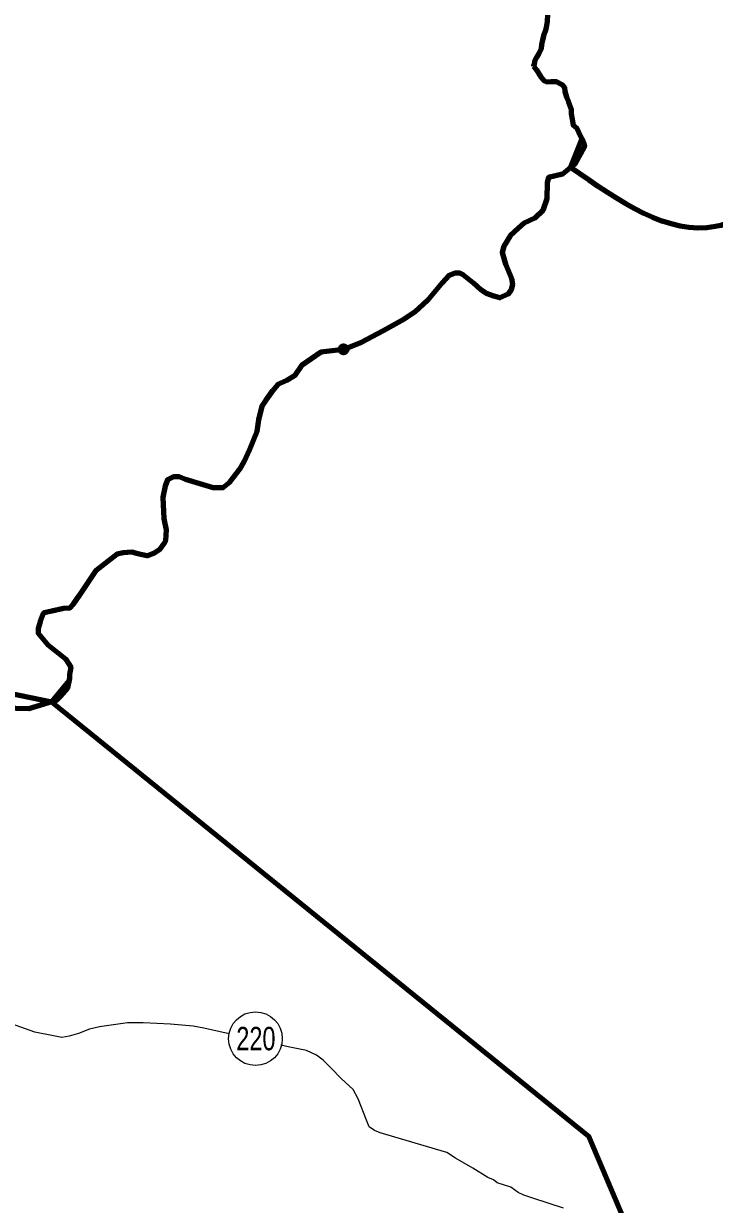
# Model space of a CAD drawing. Extents: x 553962 to 842807, y 8883888 to 9032388.
# Drawn here: x 729677 to 739997, y 8927509 to 8945147 of the extents above; entities that cross this region are included whole.
import ezdxf
from ezdxf.enums import TextEntityAlignment as Align

# ---------------------------------------------------------------- set-up
doc = ezdxf.new("R2010")
doc.units = 0
doc.header["$LTSCALE"] = 200
doc.header["$PDMODE"] = 32
doc.header["$PDSIZE"] = 100
doc.linetypes.add('DASH_DOUBLE_DOT', pattern=[9.2, 5, -1.2, 0.3, -1.2, 0.3, -1.2])
for name, color, linetype, lineweight in [('11', 7, 'DASH_DOUBLE_DOT', 106), ('12', 7, 'Continuous', 25), ('24', 7, 'Continuous', 25), ('48', 7, 'Continuous', 25), ('9', 7, 'Continuous', 90)]:
    doc.layers.add(name, color=color, linetype=linetype, lineweight=lineweight)

msp = doc.modelspace()

# ---------------------------------------------------------------- linework, layer by layer
at = {"layer": '11'}
for points in [[(737354.5, 8945706.8), (737394.5, 8945630.5), (737439.8, 8945559), (737475, 8945507.8), (737499.8, 8945416), (737504.6, 8945365.1), (737504, 8945288.7), (737498.2, 8945176.7), (737482.3, 8945090.2), (737466.6, 8945029.2), (737445.8, 8944963.1), (737430.2, 8944902.1), (737414.4, 8944830.9), (737408.9, 8944774.9), (737372.8, 8944698.8), (737342, 8944653.1), (737311, 8944587.1), (737305.5, 8944531.1), (737295.3, 8944521), (737294.5, 8944512.4)], [(737294.5, 8944512.4), (737310.4, 8944496.3), (737340.7, 8944455.3), (737370.9, 8944409.3), (737411.1, 8944342.9), (737446.4, 8944296.8), (737492, 8944276.2), (737558.2, 8944280.9), (737634.4, 8944280.4), (737715.5, 8944239.2), (737755.9, 8944193.1), (737760.6, 8944132), (737785.4, 8944050.3), (737815.4, 8943978.8), (737855.4, 8943871.7), (737854.9, 8943800.4), (737869.6, 8943718.8), (737889.3, 8943632.1), (737934.8, 8943591.1), (737964.9, 8943524.7), (738014.8, 8943418.8), (738014.7, 8943418.2), (738014.8, 8943418.8)], [(738014.8, 8943418.8), (738029.4, 8943395.5), (738053.2, 8943344.5), (738056.5, 8943309.6), (737913.6, 8943047.9), (737725.2, 8942897.3), (737520.8, 8942846.1), (737498.9, 8942773.1), (737491.6, 8942531.9), (737433.2, 8942356.6), (737316.4, 8942239.7), (737155.8, 8942166.6), (737068.3, 8942093.6), (736944.2, 8941976.7), (736849.3, 8941823.2), (736827.4, 8941728.2), (736878.5, 8941552.9), (736966.1, 8941341), (736980.7, 8941253.3), (736958.8, 8941172.9), (736915, 8941107.2), (736790.9, 8941048.7), (736703.3, 8941077.9), (736593.9, 8941114.5), (736506.3, 8941172.9), (736396.8, 8941267.9), (736243.5, 8941392.1), (736192.4, 8941421.4), (736119.4, 8941421.4), (736031.9, 8941384.8), (735929.7, 8941275.2), (735710.7, 8941012.2), (735528.2, 8940844.2), (735360.4, 8940734.6), (735046.5, 8940559.2), (734718.1, 8940383.8), (734455.3, 8940281.6)], [(734455.3, 8940281.6), (734119.6, 8940237.7), (733827.7, 8940040.4), (733725.5, 8939887), (733608.7, 8939813.9), (733477.3, 8939755.5), (733397, 8939660.5), (733294.9, 8939521.7), (733236.5, 8939434), (733185.4, 8939229.4), (733163.5, 8939054.1), (733054, 8938783.7), (732966.4, 8938601.1), (732900.7, 8938484.2), (732754.8, 8938294.2), (732652.6, 8938213.8), (732506.6, 8938213.8), (732360.6, 8938257.7), (732097.9, 8938338), (732003, 8938374.6), (731915.4, 8938374.6), (731827.8, 8938330.7), (731791.3, 8938235.8), (731754.8, 8938067.7), (731769.4, 8937753.5), (731805.9, 8937585.5), (731798.6, 8937424.7), (731776.7, 8937380.9), (731711.1, 8937293.2), (731638.1, 8937242.1), (731521.3, 8937198.2), (731382.6, 8937227.4), (731295, 8937249.4), (731163.7, 8937242.1), (731068.8, 8937220.1), (730754.9, 8936979), (730506.8, 8936606.4), (730419.2, 8936474.9), (730360.8, 8936416.4), (730273.2, 8936409.1), (730098.1, 8936372.6), (729981.3, 8936343.4), (729966.7, 8936328.8), (729922.9, 8936211.9), (729893.7, 8936109.6), (729893.7, 8936043.8), (730039.7, 8935868.4), (730302.4, 8935656.6), (730346.2, 8935590.8), (730382.7, 8935532.3), (730360.8, 8935422.8), (730360.8, 8935364.3), (730331.6, 8935218.2), (730222.1, 8935094), (730163.7, 8935035.5), (729755, 8934911.3), (729163.8, 8934925.9)]]:
    msp.add_lwpolyline(points, dxfattribs=at)
at = {"layer": '12'}
for points in [[(730249.8, 8930002.8), (730122.6, 8930028.5), (729842.6, 8930080), (728682.6, 8930494.7)], [(732746.1, 8930058.5), (732369.6, 8930141.5), (732211.8, 8930172.4), (731870.6, 8930203.6), (731463.1, 8930219.6), (731228.7, 8930220), (730810.8, 8930159.7), (730662.9, 8930124.3), (730494.6, 8930063.5), (730356.9, 8930023), (730249.8, 8930002.8)], [(737744.4, 8927452.2), (737286.5, 8927600.7), (737149.1, 8927646.8), (737067.7, 8927687.7), (736955.9, 8927764.3), (736752.4, 8927830.9), (736696.5, 8927876.9), (736610.1, 8927912.7), (736386.4, 8928050.7), (736127.2, 8928198.9), (736000.1, 8928285.7), (735002.7, 8928577.9), (734921.3, 8928613.7), (734840, 8928669.9), (734799.6, 8928766.8), (734673.4, 8929087.9), (734602.6, 8929225.6), (734419.8, 8929388.9), (734272.7, 8929542), (734150.8, 8929664.5), (734054.3, 8929736), (733901.8, 8929807.6), (733626.9, 8929864.1), (733521.6, 8929887.4)]]:
    msp.add_lwpolyline(points, dxfattribs=at)
at = {"layer": '24', "lineweight": 53}
for points in [[(737354.5, 8945706.8), (737394.5, 8945630.5), (737439.8, 8945559), (737475, 8945507.8), (737499.8, 8945416), (737504.6, 8945365.1), (737504, 8945288.7), (737498.2, 8945176.7), (737482.3, 8945090.2), (737466.6, 8945029.2), (737445.8, 8944963.1), (737430.2, 8944902.1), (737414.4, 8944830.9), (737408.9, 8944774.9), (737372.8, 8944698.8), (737342, 8944653.1), (737311, 8944587.1), (737305.5, 8944531.1), (737295.3, 8944521), (737294.5, 8944512.4)], [(737294.5, 8944512.4), (737310.4, 8944496.3), (737340.7, 8944455.3), (737370.9, 8944409.3), (737411.1, 8944342.9), (737446.4, 8944296.8), (737492, 8944276.2), (737558.2, 8944280.9), (737634.4, 8944280.4), (737715.5, 8944239.2), (737755.9, 8944193.1), (737760.6, 8944132), (737785.4, 8944050.3), (737815.4, 8943978.8), (737855.4, 8943871.7), (737854.9, 8943800.4), (737869.6, 8943718.8), (737889.3, 8943632.1), (737934.8, 8943591.1), (737964.9, 8943524.7), (738014.8, 8943418.8), (738014.7, 8943418.2), (738014.8, 8943418.8)], [(738014.8, 8943418.8), (738029.4, 8943395.5), (738053.2, 8943344.5), (738056.5, 8943309.6), (737913.6, 8943047.9), (737725.2, 8942897.3), (737520.8, 8942846.1), (737498.9, 8942773.1), (737491.6, 8942531.9), (737433.2, 8942356.6), (737316.4, 8942239.7), (737155.8, 8942166.6), (737068.3, 8942093.6), (736944.2, 8941976.7), (736849.3, 8941823.2), (736827.4, 8941728.2), (736878.5, 8941552.9), (736966.1, 8941341), (736980.7, 8941253.3), (736958.8, 8941172.9), (736915, 8941107.2), (736790.9, 8941048.7), (736703.3, 8941077.9), (736593.9, 8941114.5), (736506.3, 8941172.9), (736396.8, 8941267.9), (736243.5, 8941392.1), (736192.4, 8941421.4), (736119.4, 8941421.4), (736031.9, 8941384.8), (735929.7, 8941275.2), (735710.7, 8941012.2), (735528.2, 8940844.2), (735360.4, 8940734.6), (735046.5, 8940559.2), (734718.1, 8940383.8), (734455.3, 8940281.6)], [(734455.3, 8940281.6), (734119.6, 8940237.7), (733827.7, 8940040.4), (733725.5, 8939887), (733608.7, 8939813.9), (733477.3, 8939755.5), (733397, 8939660.5), (733294.9, 8939521.7), (733236.5, 8939434), (733185.4, 8939229.4), (733163.5, 8939054.1), (733054, 8938783.7), (732966.4, 8938601.1), (732900.7, 8938484.2), (732754.8, 8938294.2), (732652.6, 8938213.8), (732506.6, 8938213.8), (732360.6, 8938257.7), (732097.9, 8938338), (732003, 8938374.6), (731915.4, 8938374.6), (731827.8, 8938330.7), (731791.3, 8938235.8), (731754.8, 8938067.7), (731769.4, 8937753.5), (731805.9, 8937585.5), (731798.6, 8937424.7), (731776.7, 8937380.9), (731711.1, 8937293.2), (731638.1, 8937242.1), (731521.3, 8937198.2), (731382.6, 8937227.4), (731295, 8937249.4), (731163.7, 8937242.1), (731068.8, 8937220.1), (730754.9, 8936979), (730506.8, 8936606.4), (730419.2, 8936474.9), (730360.8, 8936416.4), (730273.2, 8936409.1), (730098.1, 8936372.6), (729981.3, 8936343.4), (729966.7, 8936328.8), (729922.9, 8936211.9), (729893.7, 8936109.6), (729893.7, 8936043.8), (730039.7, 8935868.4), (730302.4, 8935656.6), (730346.2, 8935590.8), (730382.7, 8935532.3), (730360.8, 8935422.8), (730360.8, 8935364.3), (730331.6, 8935218.2), (730222.1, 8935094), (730163.7, 8935035.5), (729755, 8934911.3), (729163.8, 8934925.9)]]:
    msp.add_lwpolyline(points, dxfattribs=at)
at = {"layer": '48'}
msp.add_circle((733140.5, 8929984.4), 401.3, dxfattribs=at)
at = {"layer": '9'}
msp.add_line((737849.4, 8942996.8), (738014.8, 8943418.8), dxfattribs=at)
for points in [[(737354.5, 8945706.8), (737394.5, 8945630.5), (737439.8, 8945559), (737475, 8945507.8), (737499.8, 8945416), (737504.6, 8945365.1), (737504, 8945288.7), (737498.2, 8945176.7), (737482.3, 8945090.2), (737466.6, 8945029.2), (737445.8, 8944963.1), (737430.2, 8944902.1), (737414.4, 8944830.9), (737408.9, 8944774.9), (737372.8, 8944698.8), (737342, 8944653.1), (737311, 8944587.1), (737305.5, 8944531.1), (737295.3, 8944521), (737294.5, 8944512.4)], [(737294.5, 8944512.4), (737310.4, 8944496.3), (737340.7, 8944455.3), (737370.9, 8944409.3), (737411.1, 8944342.9), (737446.4, 8944296.8), (737492, 8944276.2), (737558.2, 8944280.9), (737634.4, 8944280.4), (737715.5, 8944239.2), (737755.9, 8944193.1), (737760.6, 8944132), (737785.4, 8944050.3), (737815.4, 8943978.8), (737855.4, 8943871.7), (737854.9, 8943800.4), (737869.6, 8943718.8), (737889.3, 8943632.1), (737934.8, 8943591.1), (737964.9, 8943524.7), (738014.8, 8943418.8), (738014.7, 8943418.2), (738014.8, 8943418.8)], [(738014.8, 8943418.8), (738029.4, 8943395.5), (738053.2, 8943344.5), (738056.5, 8943309.6), (737913.6, 8943047.9), (737725.2, 8942897.3), (737520.8, 8942846.1), (737498.9, 8942773.1), (737491.6, 8942531.9), (737433.2, 8942356.6), (737316.4, 8942239.7), (737155.8, 8942166.6), (737068.3, 8942093.6), (736944.2, 8941976.7), (736849.3, 8941823.2), (736827.4, 8941728.2), (736878.5, 8941552.9), (736966.1, 8941341), (736980.7, 8941253.3), (736958.8, 8941172.9), (736915, 8941107.2), (736790.9, 8941048.7), (736703.3, 8941077.9), (736593.9, 8941114.5), (736506.3, 8941172.9), (736396.8, 8941267.9), (736243.5, 8941392.1), (736192.4, 8941421.4), (736119.4, 8941421.4), (736031.9, 8941384.8), (735929.7, 8941275.2), (735710.7, 8941012.2), (735528.2, 8940844.2), (735360.4, 8940734.6), (735046.5, 8940559.2), (734718.1, 8940383.8), (734455.3, 8940281.6)], [(738014.8, 8943418.8), (738029.4, 8943395.5), (738053.2, 8943344.5), (738056.5, 8943309.6), (737913.6, 8943047.9), (737725.2, 8942897.3), (737520.8, 8942846.1), (737498.9, 8942773.1), (737491.6, 8942531.9), (737433.2, 8942356.6), (737316.4, 8942239.7), (737155.8, 8942166.6), (737068.3, 8942093.6), (736944.2, 8941976.7), (736849.3, 8941823.2), (736827.4, 8941728.2), (736878.5, 8941552.9), (736966.1, 8941341), (736980.7, 8941253.3), (736958.8, 8941172.9), (736915, 8941107.2), (736790.9, 8941048.7), (736703.3, 8941077.9), (736593.9, 8941114.5), (736506.3, 8941172.9), (736396.8, 8941267.9), (736243.5, 8941392.1), (736192.4, 8941421.4), (736119.4, 8941421.4), (736031.9, 8941384.8), (735929.7, 8941275.2), (735710.7, 8941012.2), (735528.2, 8940844.2), (735360.4, 8940734.6), (735046.5, 8940559.2), (734718.1, 8940383.8), (734455.3, 8940281.6)], [(737849.6, 8942996.8), (737725.2, 8942897.3), (737520.8, 8942846.1), (737498.9, 8942773.1), (737491.6, 8942531.9), (737433.2, 8942356.6), (737316.4, 8942239.7), (737155.8, 8942166.6), (737068.3, 8942093.6), (736944.2, 8941976.7), (736849.3, 8941823.2), (736827.4, 8941728.2), (736878.5, 8941552.9), (736966.1, 8941341), (736980.7, 8941253.3), (736958.8, 8941172.9), (736915, 8941107.2), (736790.9, 8941048.7), (736703.3, 8941077.9), (736593.9, 8941114.5), (736506.3, 8941172.9), (736396.8, 8941267.9), (736243.5, 8941392.1), (736192.4, 8941421.4), (736119.4, 8941421.4), (736031.9, 8941384.8), (735929.7, 8941275.2), (735710.7, 8941012.2), (735528.2, 8940844.2), (735360.4, 8940734.6), (735046.5, 8940559.2), (734718.1, 8940383.8), (734455.3, 8940281.6)], [(734455.3, 8940281.6), (734119.6, 8940237.7), (733827.7, 8940040.4), (733725.5, 8939887), (733608.7, 8939813.9), (733477.3, 8939755.5), (733397, 8939660.5), (733294.9, 8939521.7), (733236.5, 8939434), (733185.4, 8939229.4), (733163.5, 8939054.1), (733054, 8938783.7), (732966.4, 8938601.1), (732900.7, 8938484.2), (732754.8, 8938294.2), (732652.6, 8938213.8), (732506.6, 8938213.8), (732360.6, 8938257.7), (732097.9, 8938338), (732003, 8938374.6), (731915.4, 8938374.6), (731827.8, 8938330.7), (731791.3, 8938235.8), (731754.8, 8938067.7), (731769.4, 8937753.5), (731805.9, 8937585.5), (731798.6, 8937424.7), (731776.7, 8937380.9), (731711.1, 8937293.2), (731638.1, 8937242.1), (731521.3, 8937198.2), (731382.6, 8937227.4), (731295, 8937249.4), (731163.7, 8937242.1), (731068.8, 8937220.1), (730754.9, 8936979), (730506.8, 8936606.4), (730419.2, 8936474.9), (730360.8, 8936416.4), (730273.2, 8936409.1), (730098.1, 8936372.6), (729981.3, 8936343.4), (729966.7, 8936328.8), (729922.9, 8936211.9), (729893.7, 8936109.6), (729893.7, 8936043.8), (730039.7, 8935868.4), (730302.4, 8935656.6), (730346.2, 8935590.8), (730382.7, 8935532.3), (730360.8, 8935422.8), (730360.8, 8935364.3), (730331.6, 8935218.2), (730222.1, 8935094), (730163.7, 8935035.5), (729755, 8934911.3), (729163.8, 8934925.9)], [(734455.3, 8940281.6), (734119.6, 8940237.7), (733827.7, 8940040.4), (733725.5, 8939887), (733608.7, 8939813.9), (733477.3, 8939755.5), (733397, 8939660.5), (733294.9, 8939521.7), (733236.5, 8939434), (733185.4, 8939229.4), (733163.5, 8939054.1), (733054, 8938783.7), (732966.4, 8938601.1), (732900.7, 8938484.2), (732754.8, 8938294.2), (732652.6, 8938213.8), (732506.6, 8938213.8), (732360.6, 8938257.7), (732097.9, 8938338), (732003, 8938374.6), (731915.4, 8938374.6), (731827.8, 8938330.7), (731791.3, 8938235.8), (731754.8, 8938067.7), (731769.4, 8937753.5), (731805.9, 8937585.5), (731798.6, 8937424.7), (731776.7, 8937380.9), (731711.1, 8937293.2), (731638.1, 8937242.1), (731521.3, 8937198.2), (731382.6, 8937227.4), (731295, 8937249.4), (731163.7, 8937242.1), (731068.8, 8937220.1), (730754.9, 8936979), (730506.8, 8936606.4), (730419.2, 8936474.9), (730360.8, 8936416.4), (730273.2, 8936409.1), (730098.1, 8936372.6), (729981.3, 8936343.4), (729966.7, 8936328.8), (729922.9, 8936211.9), (729893.7, 8936109.6), (729893.7, 8936043.8), (730039.7, 8935868.4), (730302.4, 8935656.6), (730346.2, 8935590.8), (730382.7, 8935532.3), (730360.8, 8935422.8), (730360.8, 8935364.3)], [(734455.3, 8940281.6), (734119.6, 8940237.7), (733827.7, 8940040.4), (733725.5, 8939887), (733608.7, 8939813.9), (733477.3, 8939755.5), (733397, 8939660.5), (733294.9, 8939521.7), (733236.5, 8939434), (733185.4, 8939229.4), (733163.5, 8939054.1), (733054, 8938783.7), (732966.4, 8938601.1), (732900.7, 8938484.2), (732754.8, 8938294.2), (732652.6, 8938213.8), (732506.6, 8938213.8), (732360.6, 8938257.7), (732097.9, 8938338), (732003, 8938374.6), (731915.4, 8938374.6), (731827.8, 8938330.7), (731791.3, 8938235.8), (731754.8, 8938067.7), (731769.4, 8937753.5), (731805.9, 8937585.5), (731798.6, 8937424.7), (731776.7, 8937380.9), (731711.1, 8937293.2), (731638.1, 8937242.1), (731521.3, 8937198.2), (731382.6, 8937227.4), (731295, 8937249.4), (731163.7, 8937242.1), (731068.8, 8937220.1), (730754.9, 8936979), (730506.8, 8936606.4), (730419.2, 8936474.9), (730360.8, 8936416.4)], [(696242, 8937672.8), (702061.8, 8937200.5), (702208.9, 8933124.7), (710319.1, 8936704.6), (716154, 8938115.2), (724825.2, 8936103.1), (730092.7, 8935013.9)], [(730098.1, 8936372.6), (729981.3, 8936343.4), (729966.7, 8936328.8), (729922.9, 8936211.9), (729893.7, 8936109.6)], [(730360.8, 8936416.4), (730273.2, 8936409.1), (730098.1, 8936372.6)], [(729893.7, 8936109.6), (729893.7, 8936043.8), (730039.7, 8935868.4), (730302.4, 8935656.6), (730346.2, 8935590.8), (730382.7, 8935532.3), (730360.8, 8935422.8), (730360.8, 8935364.3), (730331.6, 8935218.2), (730222.1, 8935094), (730163.7, 8935035.5), (730092.7, 8935013.9), (738115.9, 8928527.7), (740378.1, 8923196.1), (742465.8, 8924928.2)], [(730360.8, 8935364.3), (730353.8, 8935329.2), (730092.7, 8935013.9), (738115.9, 8928527.7), (741055, 8921600.7)]]:
    msp.add_lwpolyline(points, dxfattribs=at)
msp.add_lwpolyline([(730092.7, 8935013.9), (730163.7, 8935035.5), (730222.1, 8935094), (730331.6, 8935218.2), (730353.8, 8935329.2)], close=True, dxfattribs=at)
for points in [[(743914.7, 8940037.6), (742675.2, 8941159), (742317.7, 8942267.2), (741308, 8942564.7), (740014, 8942114.2), (737849.4, 8942996.8)], [(743914.7, 8940037.6), (742675.2, 8941159), (742317.7, 8942267.2), (741308, 8942564.7), (740014, 8942114.2), (737849.6, 8942996.8)]]:
    msp.add_spline(points, degree=3, dxfattribs=at)
msp.add_point((734455.3, 8940281.6), dxfattribs=at)

# ---------------------------------------------------------------- texts
at = {"layer": '48', "width": 0.75}
msp.add_text('220', height=350, dxfattribs=at).set_placement((733147.1, 8929811.1), align=Align.CENTER)

doc.saveas('drawing.dxf')
